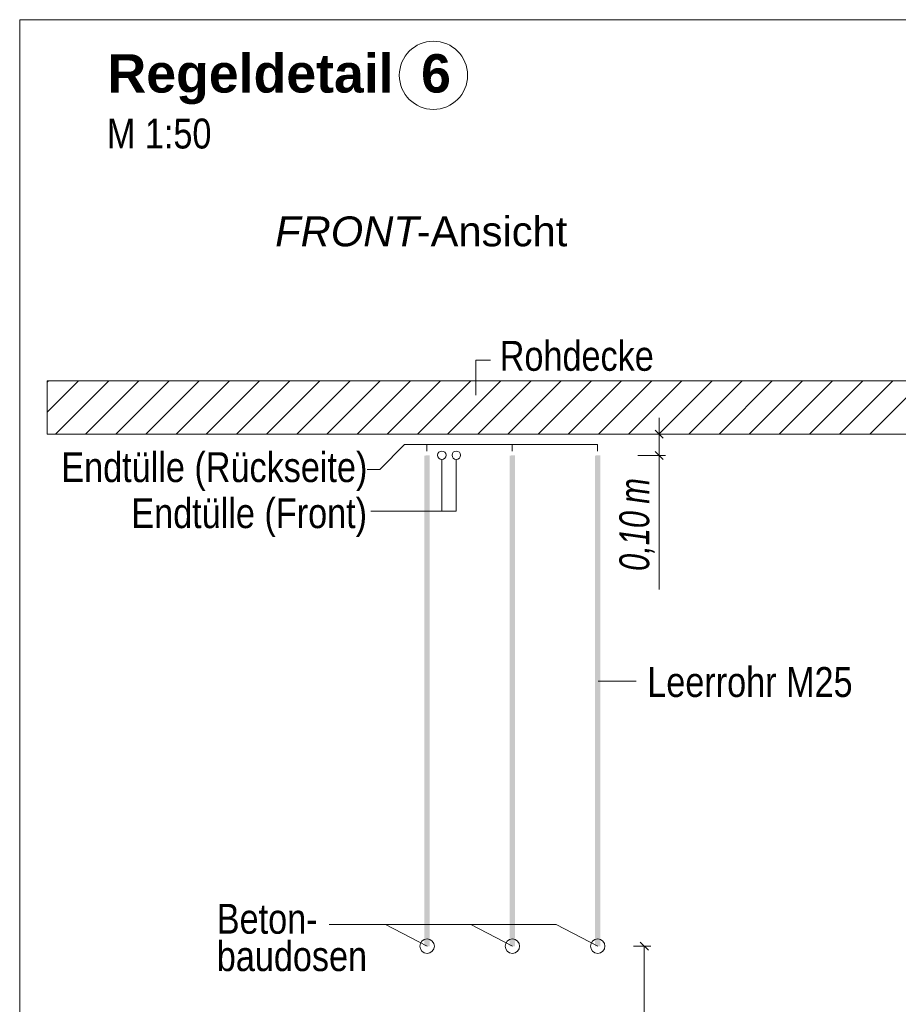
# Model space of a CAD drawing. Extents: x -620 to 300, y 62 to 1112.
# Tile 273 of 291: x 200 to 241, y 827 to 873. Entities that reach past the tile are written whole.
import ezdxf
from ezdxf.lldxf.tags import DXFTag

# ---------------------------------------------------------------- set-up
doc = ezdxf.new("R2010")
doc.units = 0
doc.layers.get('0').update_dxf_attribs({"lineweight": 13})
for name, color, linetype, lineweight, true_color in [('E_Aussparung Bemaßung-A06GA2AY8I', 5, 'Continuous', 9, 0x0000ff), ('E_Betonbaudose', 1, 'Continuous', 13, 0xff0000), ('E_Detail_Beschriftung', 7, 'Continuous', 13, 0x009900), ('E_Detail_Wandschraffur', 7, 'Continuous', 5, 0xc0c0c0), ('E_Leerrohr Beschriftung', 1, 'Continuous', 9, 0xff0000)]:
    doc.layers.add(name, color=color, linetype=linetype, lineweight=lineweight, true_color=true_color)
doc.layers.add('E_Detail_Linie_Text_Bem', color=7, linetype='Continuous', lineweight=13)
doc.styles.get("Standard").update_dxf_attribs({"font": 'ARIALN.TTF'})
tags = doc.linetypes.add('fein_strichliert', pattern=[4, 1, -2, 1]).pattern_tags.tags
tags[8:9] = [DXFTag(74, 4), DXFTag(75, 0), DXFTag(340, '0'), DXFTag(46, 0.0), DXFTag(50, 0.0), DXFTag(44, 0.0), DXFTag(45, 0.0)]
tags[6:7] = [DXFTag(74, 4), DXFTag(75, 0), DXFTag(340, '0'), DXFTag(46, 0.0), DXFTag(50, 0.0), DXFTag(44, 0.0), DXFTag(45, 0.0)]
tags[4:5] = [DXFTag(74, 4), DXFTag(75, 0), DXFTag(340, '0'), DXFTag(46, 0.0), DXFTag(50, 0.0), DXFTag(44, 0.0), DXFTag(45, 0.0)]
tags = doc.linetypes.add('fein_strichliert-A06GA2B28I', pattern=[4, 1, -2, 1]).pattern_tags.tags
tags[8:9] = [DXFTag(74, 4), DXFTag(75, 0), DXFTag(340, '0'), DXFTag(46, 0.0), DXFTag(50, 0.0), DXFTag(44, 0.0), DXFTag(45, 0.0)]
tags[6:7] = [DXFTag(74, 4), DXFTag(75, 0), DXFTag(340, '0'), DXFTag(46, 0.0), DXFTag(50, 0.0), DXFTag(44, 0.0), DXFTag(45, 0.0)]
tags[4:5] = [DXFTag(74, 4), DXFTag(75, 0), DXFTag(340, '0'), DXFTag(46, 0.0), DXFTag(50, 0.0), DXFTag(44, 0.0), DXFTag(45, 0.0)]

# ---------------------------------------------------------------- blocks, each defined once
blk = doc.blocks.new('Referenz-A06GA2B38I')
at = {"layer": 'E_Aussparung Bemaßung-A06GA2AY8I', "linetype": 'Continuous', "ltscale": 0.13}
for p, q in [((230.28, 854.61), (230.28, 846.572)), ((230.58, 853.847), (229.28, 853.847)), ((230.089, 854.038), (230.471, 853.656)), ((230.089, 853.038), (230.471, 852.656)), ((230.58, 852.847), (229.28, 852.847)), ((229.88, 829.847), (229.08, 829.847)), ((229.771, 829.656), (229.389, 830.038)), ((229.58, 829.847), (229.58, 815.847))]:
    blk.add_line(p, q, dxfattribs=at)
at = {"layer": 'E_Betonbaudose', "linetype": 'Continuous', "ltscale": 0.13}
for centre, radius in [((220.088, 852.856), 0.2), ((220.768, 852.856), 0.2), ((220.768, 852.856), 0.2), ((219.397, 829.847), 0.34), ((223.397, 829.847), 0.34), ((227.397, 829.847), 0.34)]:
    blk.add_circle(centre, radius, dxfattribs=at)
at = {"layer": 'E_Detail_Linie_Text_Bem', "linetype": 'fein_strichliert-A06GA2B28I', "ltscale": 0.65}
for p, q in [((263.066, 873.274), (200.296, 873.274)), ((200.296, 873.274), (200.296, 811.957))]:
    blk.add_line(p, q, dxfattribs=at)
at = {"layer": 'E_Detail_Linie_Text_Bem', "color": 0, "linetype": 'Continuous', "ltscale": 0.13}
for p, q in [((221.687, 855.667), (221.687, 857.315)), ((221.687, 857.315), (222.374, 857.315)), ((217.174, 852.193), (218.342, 853.361)), ((227.388, 853.361), (218.342, 853.361)), ((219.388, 853.056), (219.388, 853.361)), ((223.388, 853.056), (223.388, 853.361)), ((227.388, 853.056), (227.388, 853.361)), ((220.088, 852.656), (220.088, 850.238)), ((220.768, 852.656), (220.768, 850.238)), ((216.585, 852.193), (217.174, 852.193)), ((216.767, 850.238), (220.768, 850.238)), ((227.417, 842.261), (229.202, 842.261)), ((214.808, 830.856), (225.448, 830.856)), ((217.448, 830.856), (219.397, 829.847)), ((221.448, 830.856), (223.397, 829.847)), ((225.448, 830.856), (227.397, 829.847))]:
    blk.add_line(p, q, dxfattribs=at)
at = {"layer": 'E_Detail_Linie_Text_Bem', "linetype": 'Continuous', "ltscale": 0.13}
for p, q in [((252.913, 856.347), (201.586, 856.347)), ((201.586, 856.347), (201.586, 853.847)), ((201.586, 853.847), (211.978, 853.847)), ((201.586, 853.847), (250.413, 853.847)), ((211.978, 853.847), (252.913, 853.847))]:
    blk.add_line(p, q, dxfattribs=at)
for points in [[(219.522, 852.847), (219.522, 829.847), (219.272, 852.846), (219.272, 829.847)], [(223.522, 852.847), (223.522, 829.847), (223.272, 852.846), (223.272, 829.847)], [(227.522, 852.847), (227.522, 829.847), (227.272, 852.846), (227.272, 829.847)]]:
    blk.add_solid(points, dxfattribs=at)
at = {"layer": 'E_Detail_Wandschraffur', "linetype": 'fein_strichliert', "ltscale": 0.13}
for p, q in [((201.586, 854.875), (203.057, 856.347)), ((203.385, 853.847), (205.885, 856.347)), ((206.214, 853.847), (208.714, 856.347)), ((209.042, 853.847), (211.542, 856.347)), ((211.871, 853.847), (214.371, 856.347)), ((214.699, 853.847), (217.199, 856.347)), ((217.528, 853.847), (220.028, 856.347)), ((220.356, 853.847), (222.856, 856.347)), ((223.184, 853.847), (225.684, 856.347)), ((226.013, 853.847), (228.513, 856.347)), ((228.841, 853.847), (231.341, 856.347)), ((231.67, 853.847), (234.17, 856.347)), ((234.498, 853.847), (236.998, 856.347)), ((237.327, 853.847), (239.827, 856.347)), ((240.155, 853.847), (242.655, 856.347))]:
    blk.add_line(p, q, dxfattribs=at)
at = {"layer": 'E_Detail_Wandschraffur', "linetype": 'ByBlock', "ltscale": 0.13}
for p, q in [((201.586, 856.29), (201.643, 856.347)), ((201.971, 853.847), (204.471, 856.347)), ((204.8, 853.847), (207.3, 856.347)), ((207.628, 853.847), (210.128, 856.347)), ((210.457, 853.847), (212.957, 856.347)), ((213.285, 853.847), (215.785, 856.347)), ((216.113, 853.847), (218.613, 856.347)), ((218.942, 853.847), (221.442, 856.347)), ((221.77, 853.847), (224.27, 856.347)), ((224.599, 853.847), (227.099, 856.347)), ((227.427, 853.847), (229.927, 856.347)), ((230.256, 853.847), (232.756, 856.347)), ((233.084, 853.847), (235.584, 856.347)), ((235.912, 853.847), (238.412, 856.347)), ((238.741, 853.847), (241.241, 856.347))]:
    blk.add_line(p, q, dxfattribs=at)
at = {"layer": 'E_Leerrohr Beschriftung', "linetype": 'Continuous', "ltscale": 0.13}
blk.add_circle((219.695, 870.667), 1.6, dxfattribs=at)
at = {"layer": 'E_Aussparung Bemaßung-A06GA2AY8I', "linetype": 'Continuous', "ltscale": 0.13, "char_height": 1.4, "attachment_point": 1, "rotation": 90}
for s, insert in [('{\\W0.9;\\fArial Narrow|b0|i1;m}', (228.413, 850.587)), ('{\\W0.9;\\fArial Narrow|b0|i1;0,10 }', (228.413, 847.434))]:
    blk.add_mtext(s, dxfattribs=dict(at, insert=insert))
at = {"layer": 'E_Detail_Beschriftung', "color": 1, "linetype": 'Continuous', "lineweight": 35, "ltscale": 0.35, "true_color": 0xff0000, "char_height": 1.8, "attachment_point": 1}
for s, insert in [('{\\fArial|b1|i0;Regeldetail}', (204.414, 871.658)), ('{\\fArial|b1|i0;6}', (219.117, 871.658))]:
    blk.add_mtext(s, dxfattribs=dict(at, insert=insert))
at = {"layer": 'E_Detail_Beschriftung', "linetype": 'Continuous', "ltscale": 0.13, "char_height": 1.4, "attachment_point": 1}
for s, insert in [('{\\fArial Narrow;M 1:50}', (204.384, 868.638)), ('{\\fArial Narrow;Rohdecke}', (222.804, 858.217)), ('{\\fArial Narrow;Endtülle (Rückseite)}', (202.248, 853.001)), ('{\\fArial Narrow;Endtülle (Front)}', (205.531, 850.843)), ('{\\fArial Narrow;Leerrohr M25}', (229.721, 842.929)), ('{\\fArial Narrow;Beton-}', (209.538, 831.83)), ('{\\fArial Narrow;baudosen}', (209.538, 830.08))]:
    blk.add_mtext(s, dxfattribs=dict(at, insert=insert))
at = {"layer": 'E_Detail_Beschriftung', "linetype": 'Continuous', "lineweight": -2, "ltscale": 0.25, "char_height": 1.4, "attachment_point": 1}
for s, insert in [('{\\fArial|b0|i1;FRONT}', (212.274, 864.052)), ('{\\fArial;-Ansicht}', (218.91, 864.052))]:
    blk.add_mtext(s, dxfattribs=dict(at, insert=insert))

msp = doc.modelspace()

# ---------------------------------------------------------------- block references
at = {"color": 8, "lineweight": 25, "ltscale": 0.25, "true_color": 0x808080}
msp.add_blockref('Referenz-A06GA2B38I', (0, 0), dxfattribs=at)

doc.saveas('drawing.dxf')
